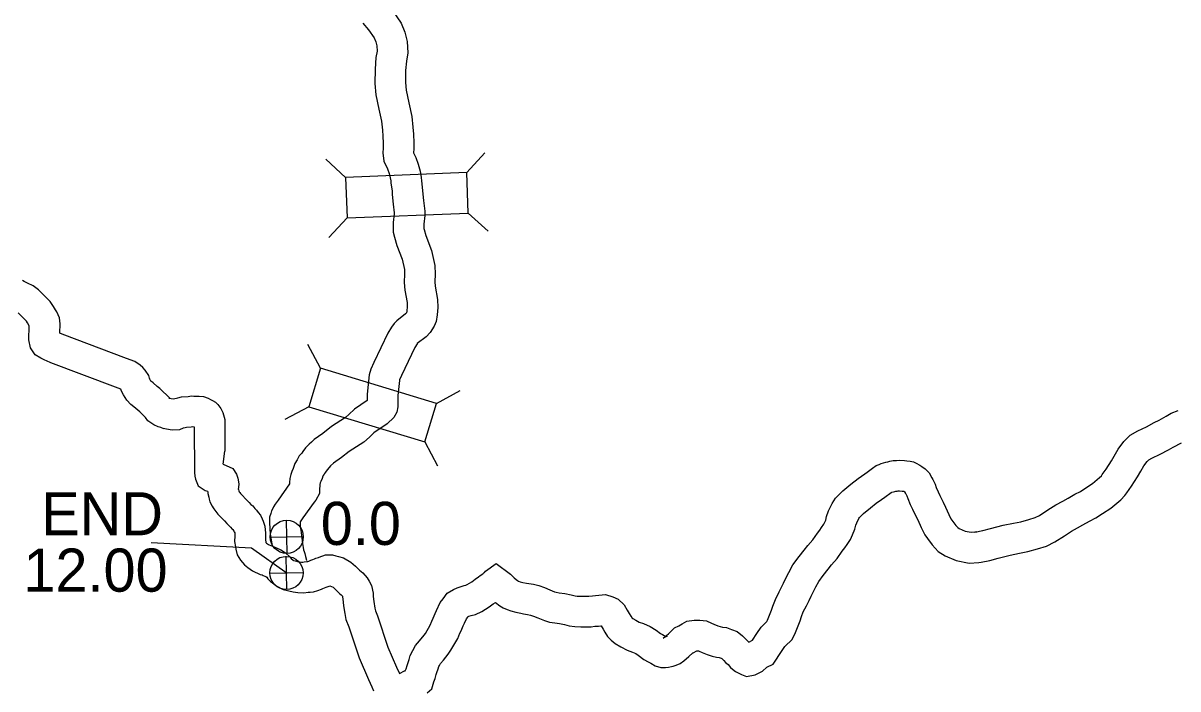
# Model space of a CAD drawing. Extents: x -939622 to -934245, y 1383184 to 1385301.
# Drawn here: x -935474.6 to -935440.64, y 1384308 to 1384327.58 of the extents above; entities that cross this region are included whole.
import ezdxf

# ---------------------------------------------------------------- set-up
doc = ezdxf.new("R2010")
doc.units = 0
for name, color, linetype in [('10', 7, 'Continuous'), ('15', 7, 'Continuous'), ('20', 7, 'Continuous'), ('25', 7, 'Continuous'), ('26', 7, 'Continuous')]:
    doc.layers.add(name, color=color, linetype=linetype)

msp = doc.modelspace()

# ---------------------------------------------------------------- linework, layer by layer
at = {"layer": '10'}
for points in [[(-935463.91, 1384328.15), (-935463.717, 1384327.919), (-935463.481, 1384327.576), (-935463.37, 1384327.31), (-935463.302, 1384327.039), (-935463.284, 1384326.703), (-935463.325, 1384326.453), (-935463.347, 1384326.18), (-935463.355, 1384325.833), (-935463.331, 1384325.603), (-935463.254, 1384325.23), (-935463.168, 1384324.832), (-935463.136, 1384324.514), (-935463.115, 1384324.312), (-935463.105, 1384324.055), (-935463.108, 1384323.862), (-935463.113, 1384323.785), (-935463.111, 1384323.764), (-935463.047, 1384323.628), (-935462.98, 1384323.427), (-935462.917, 1384323.223), (-935462.889, 1384323.036), (-935462.881, 1384322.937), (-935462.818, 1384322.358)], [(-935464.601, 1384327.574), (-935464.435, 1384327.374), (-935464.276, 1384327.144), (-935464.227, 1384327.025), (-935464.196, 1384326.904), (-935464.188, 1384326.753), (-935464.22, 1384326.562), (-935464.246, 1384326.226), (-935464.256, 1384325.797), (-935464.221, 1384325.465), (-935464.135, 1384325.045), (-935464.059, 1384324.692), (-935464.032, 1384324.423), (-935464.014, 1384324.248), (-935464.005, 1384324.043), (-935464.007, 1384323.9), (-935464.017, 1384323.759), (-935463.985, 1384323.512), (-935463.885, 1384323.294), (-935463.836, 1384323.15), (-935463.797, 1384323.022), (-935463.784, 1384322.934), (-935463.779, 1384322.883), (-935463.744, 1384322.631), (-935463.739, 1384322.536), (-935463.711, 1384322.249)], [(-935462.818, 1384322.358), (-935462.78, 1384322.05), (-935462.78, 1384321.917), (-935462.811, 1384321.663), (-935462.81, 1384321.532), (-935462.805, 1384321.509), (-935462.749, 1384321.327), (-935462.587, 1384320.891), (-935462.485, 1384320.447), (-935462.479, 1384320.194), (-935462.488, 1384319.963), (-935462.479, 1384319.843), (-935462.406, 1384319.452), (-935462.402, 1384319.212), (-935462.418, 1384318.996), (-935462.453, 1384318.799), (-935462.504, 1384318.662), (-935462.622, 1384318.482), (-935462.747, 1384318.354), (-935463.007, 1384318.149), (-935463.01, 1384318.146), (-935463.012, 1384318.143), (-935463.072, 1384318.037), (-935463.467, 1384317.21)], [(-935463.711, 1384322.249), (-935463.68, 1384321.993), (-935463.68, 1384321.97), (-935463.712, 1384321.714), (-935463.709, 1384321.431), (-935463.676, 1384321.281), (-935463.602, 1384321.038), (-935463.451, 1384320.632), (-935463.383, 1384320.334), (-935463.379, 1384320.2), (-935463.389, 1384319.948), (-935463.373, 1384319.727), (-935463.304, 1384319.36), (-935463.302, 1384319.238), (-935463.312, 1384319.109), (-935463.321, 1384319.056), (-935463.327, 1384319.048), (-935463.35, 1384319.025), (-935463.603, 1384318.825), (-935463.689, 1384318.74), (-935463.766, 1384318.638), (-935463.871, 1384318.454), (-935464.279, 1384317.597)], [(-935464.281, 1384317.592), (-935464.373, 1384317.394), (-935464.419, 1384317.228), (-935464.478, 1384316.662), (-935464.476, 1384316.482), (-935464.852, 1384316.224), (-935465.014, 1384316.067), (-935465.117, 1384315.98), (-935465.529, 1384315.711), (-935465.786, 1384315.509)], [(-935463.465, 1384317.214), (-935463.525, 1384317.084), (-935463.531, 1384317.061), (-935463.578, 1384316.621), (-935463.573, 1384316.293), (-935463.607, 1384316.138), (-935463.691, 1384315.978), (-935463.889, 1384315.793), (-935464.28, 1384315.525), (-935464.409, 1384315.4), (-935464.579, 1384315.256), (-935465.004, 1384314.979), (-935465.229, 1384314.802)], [(-935465.786, 1384315.509), (-935466.035, 1384315.334), (-935466.119, 1384315.256), (-935466.184, 1384315.196), (-935466.289, 1384315.087), (-935466.372, 1384314.973), (-935466.404, 1384314.931), (-935466.476, 1384314.846), (-935466.518, 1384314.774), (-935466.541, 1384314.736), (-935466.608, 1384314.62), (-935466.644, 1384314.504), (-935466.656, 1384314.478), (-935466.697, 1384314.392), (-935466.728, 1384314.297), (-935466.755, 1384314.181), (-935466.765, 1384314.07), (-935466.767, 1384314.022), (-935467.095, 1384313.551), (-935467.185, 1384313.431), (-935467.232, 1384313.347), (-935467.244, 1384313.325), (-935467.289, 1384313.237), (-935467.314, 1384313.159), (-935467.346, 1384313.042), (-935467.351, 1384312.892), (-935467.343, 1384312.7), (-935467.327, 1384312.548), (-935467.276, 1384312.207)], [(-935465.229, 1384314.802), (-935465.468, 1384314.632), (-935465.554, 1384314.553), (-935465.599, 1384314.506), (-935465.651, 1384314.434), (-935465.7, 1384314.371), (-935465.737, 1384314.326), (-935465.746, 1384314.312), (-935465.768, 1384314.275), (-935465.779, 1384314.256), (-935465.801, 1384314.184), (-935465.839, 1384314.1), (-935465.859, 1384314.057), (-935465.86, 1384314.054), (-935465.864, 1384314.037), (-935465.866, 1384314.015), (-935465.868, 1384313.971), (-935465.876, 1384313.877), (-935465.879, 1384313.859), (-935465.883, 1384313.738), (-935465.987, 1384313.548), (-935466.041, 1384313.49), (-935466.366, 1384313.023), (-935466.429, 1384312.939), (-935466.444, 1384312.912), (-935466.448, 1384312.904), (-935466.45, 1384312.901), (-935466.45, 1384312.894), (-935466.445, 1384312.767), (-935466.434, 1384312.663), (-935466.376, 1384312.275), (-935466.363, 1384312.156), (-935466.351, 1384312.09), (-935466.335, 1384312.036), (-935466.31, 1384311.976), (-935466.289, 1384311.889), (-935466.259, 1384311.784), (-935466.259, 1384311.769)]]:
    msp.add_lwpolyline(points, dxfattribs=at)
at = {"layer": '15'}
for p, q in [((-935446.546, 1384312.612), (-935446.609, 1384312.603)), ((-935446.487, 1384311.714), (-935446.424, 1384311.723)), ((-935455.659, 1384309.548), (-935455.776, 1384309.492)), ((-935455.388, 1384308.69), (-935455.271, 1384308.747))]:
    msp.add_line(p, q, dxfattribs=at)
for points in [[(-935470.286, 1384316.546), (-935470.575, 1384316.827), (-935470.654, 1384316.887), (-935470.776, 1384316.995), (-935470.825, 1384317.032), (-935470.836, 1384317.043), (-935470.861, 1384317.081), (-935470.872, 1384317.105), (-935470.882, 1384317.134), (-935470.904, 1384317.208), (-935471.007, 1384317.372), (-935471.073, 1384317.451), (-935471.15, 1384317.517), (-935471.313, 1384317.621), (-935471.559, 1384317.712), (-935473.449, 1384318.425), (-935473.519, 1384318.453), (-935473.511, 1384318.735), (-935473.522, 1384318.912), (-935473.607, 1384319.085), (-935473.645, 1384319.143), (-935473.7, 1384319.24), (-935473.798, 1384319.386), (-935474.149, 1384319.735), (-935474.303, 1384319.851), (-935474.464, 1384319.928), (-935474.511, 1384319.951), (-935474.562, 1384319.98), (-935474.618, 1384320.002)], [(-935470.459, 1384315.649), (-935470.542, 1384315.681), (-935470.626, 1384315.705), (-935470.755, 1384315.764), (-935470.926, 1384315.882), (-935470.995, 1384315.98), (-935471.164, 1384316.144), (-935471.224, 1384316.19), (-935471.344, 1384316.296), (-935471.429, 1384316.359), (-935471.546, 1384316.484), (-935471.649, 1384316.642), (-935471.693, 1384316.735), (-935471.713, 1384316.78), (-935471.723, 1384316.813), (-935471.875, 1384316.869), (-935473.777, 1384317.587), (-935473.91, 1384317.641), (-935473.962, 1384317.666), (-935474.077, 1384317.723), (-935474.238, 1384317.817), (-935474.379, 1384318.023), (-935474.425, 1384318.265), (-935474.414, 1384318.674), (-935474.465, 1384318.766), (-935474.495, 1384318.81), (-935474.74, 1384319.053)], [(-935470.311, 1384316.549), (-935470.176, 1384316.522), (-935470.051, 1384316.556), (-935469.934, 1384316.585), (-935469.742, 1384316.599), (-935469.645, 1384316.611), (-935469.573, 1384316.608), (-935469.499, 1384316.604), (-935469.465, 1384316.602), (-935469.416, 1384316.604), (-935469.29, 1384316.591), (-935469.156, 1384316.544), (-935469.088, 1384316.51), (-935469.086, 1384316.509), (-935469.023, 1384316.48), (-935468.941, 1384316.426), (-935468.866, 1384316.356), (-935468.782, 1384316.241), (-935468.763, 1384316.203), (-935468.721, 1384316.126), (-935468.662, 1384315.914), (-935468.662, 1384314.987)], [(-935446.609, 1384312.603), (-935446.372, 1384312.653), (-935446.148, 1384312.711), (-935445.773, 1384312.809), (-935445.472, 1384312.868), (-935445.253, 1384312.913), (-935445.016, 1384312.978), (-935444.837, 1384313.033), (-935444.703, 1384313.1), (-935444.459, 1384313.258), (-935444.226, 1384313.406), (-935444.023, 1384313.521), (-935443.865, 1384313.604), (-935443.666, 1384313.719), (-935443.504, 1384313.802), (-935443.347, 1384313.908), (-935443.143, 1384314.04), (-935442.937, 1384314.21), (-935442.885, 1384314.265), (-935442.86, 1384314.298), (-935442.746, 1384314.459), (-935442.591, 1384314.699), (-935442.509, 1384314.844), (-935442.393, 1384315.043), (-935442.227, 1384315.275), (-935442.038, 1384315.46), (-935441.809, 1384315.588), (-935441.556, 1384315.705), (-935441.331, 1384315.827), (-935441.19, 1384315.898), (-935440.978, 1384316.014), (-935440.83, 1384316.103), (-935440.625, 1384316.182)], [(-935470.487, 1384315.667), (-935470.218, 1384315.613), (-935469.99, 1384315.628), (-935469.877, 1384315.671), (-935469.827, 1384315.685), (-935469.794, 1384315.693), (-935469.652, 1384315.703), (-935469.611, 1384315.708), (-935469.562, 1384315.706), (-935469.561, 1384314.364), (-935469.543, 1384314.252), (-935469.526, 1384314.159), (-935469.446, 1384313.969), (-935469.245, 1384313.83), (-935469.17, 1384313.811)], [(-935446.424, 1384311.723), (-935446.167, 1384311.776), (-935445.922, 1384311.84), (-935445.572, 1384311.932), (-935445.295, 1384311.986), (-935445.044, 1384312.037), (-935444.765, 1384312.113), (-935444.5, 1384312.196), (-935444.256, 1384312.318), (-935443.974, 1384312.499), (-935443.763, 1384312.634), (-935443.59, 1384312.732), (-935443.43, 1384312.817), (-935443.236, 1384312.928), (-935443.045, 1384313.027), (-935442.851, 1384313.157), (-935442.611, 1384313.313), (-935442.317, 1384313.554), (-935442.196, 1384313.685), (-935442.136, 1384313.764), (-935442, 1384313.955), (-935441.821, 1384314.233), (-935441.729, 1384314.396), (-935441.637, 1384314.553), (-935441.542, 1384314.686), (-935441.494, 1384314.733), (-935441.4, 1384314.786), (-935441.152, 1384314.899), (-935440.913, 1384315.03), (-935440.771, 1384315.102), (-935440.531, 1384315.232)], [(-935468.711, 1384314.606), (-935468.662, 1384314.987)], [(-935468.711, 1384314.606), (-935468.431, 1384314.475), (-935468.324, 1384314.312), (-935468.279, 1384314.191), (-935468.257, 1384314.03), (-935468.266, 1384313.914), (-935468.268, 1384313.869), (-935468.268, 1384313.866), (-935468.266, 1384313.857), (-935468.255, 1384313.819), (-935468.239, 1384313.796), (-935468.227, 1384313.774), (-935468.207, 1384313.745), (-935468.164, 1384313.707), (-935468.032, 1384313.567), (-935467.946, 1384313.481), (-935467.895, 1384313.423), (-935467.844, 1384313.376), (-935467.784, 1384313.304), (-935467.733, 1384313.253), (-935467.683, 1384313.179), (-935467.62, 1384313.106), (-935467.57, 1384312.994), (-935467.532, 1384312.93), (-935467.487, 1384312.778), (-935467.466, 1384312.579), (-935467.466, 1384312.462), (-935467.473, 1384312.375), (-935467.463, 1384312.314), (-935467.461, 1384312.302), (-935467.438, 1384312.284), (-935467.384, 1384312.244), (-935467.359, 1384312.232), (-935467.21, 1384312.172), (-935467.122, 1384312.138), (-935467.014, 1384312.084), (-935466.94, 1384312.037), (-935466.877, 1384311.996), (-935466.754, 1384311.882), (-935466.715, 1384311.826), (-935466.65, 1384311.777), (-935466.641, 1384311.772), (-935466.597, 1384311.764), (-935466.484, 1384311.737), (-935466.412, 1384311.726), (-935466.375, 1384311.723), (-935466.332, 1384311.729), (-935466.248, 1384311.739), (-935466.219, 1384311.742), (-935466.195, 1384311.752), (-935466.136, 1384311.782), (-935466.073, 1384311.804), (-935466.032, 1384311.817), (-935465.99, 1384311.839), (-935465.909, 1384311.864), (-935465.889, 1384311.869), (-935465.706, 1384311.939), (-935465.595, 1384311.943), (-935465.493, 1384311.937), (-935465.403, 1384311.911), (-935465.356, 1384311.896), (-935465.324, 1384311.886), (-935465.174, 1384311.847), (-935464.956, 1384311.719), (-935464.823, 1384311.604), (-935464.736, 1384311.518), (-935464.7, 1384311.484), (-935464.602, 1384311.405), (-935464.481, 1384311.258), (-935464.421, 1384311.169), (-935464.353, 1384311.033), (-935464.303, 1384310.809), (-935464.3, 1384310.715), (-935464.284, 1384310.567), (-935464.248, 1384310.373), (-935464.234, 1384310.291), (-935464.17, 1384310.14), (-935463.871, 1384309.225), (-935463.613, 1384308.633), (-935463.532, 1384308.453)], [(-935455.776, 1384309.492), (-935455.712, 1384309.535), (-935455.619, 1384309.615), (-935455.435, 1384309.79), (-935455.313, 1384309.854), (-935455.214, 1384309.908), (-935455.074, 1384309.985), (-935454.863, 1384310.021), (-935454.693, 1384310.015), (-935454.497, 1384309.999), (-935454.35, 1384309.928), (-935454.281, 1384309.901), (-935454.169, 1384309.852), (-935454.099, 1384309.831), (-935454.032, 1384309.815), (-935453.912, 1384309.797), (-935453.764, 1384309.745), (-935453.594, 1384309.684), (-935453.444, 1384309.556), (-935453.332, 1384309.449), (-935453.303, 1384309.416), (-935453.255, 1384309.375), (-935453.15, 1384309.427), (-935453.019, 1384309.623), (-935452.892, 1384309.815), (-935452.724, 1384309.981), (-935452.709, 1384310.013), (-935452.591, 1384310.307), (-935452.551, 1384310.427), (-935452.474, 1384310.626), (-935452.362, 1384310.846), (-935452.29, 1384310.991), (-935452.232, 1384311.109), (-935452.175, 1384311.23), (-935452.081, 1384311.416), (-935451.962, 1384311.641), (-935451.775, 1384311.887), (-935451.625, 1384312.072), (-935451.516, 1384312.213), (-935451.37, 1384312.383), (-935451.232, 1384312.578), (-935451.163, 1384312.667), (-935451.116, 1384312.738), (-935451.047, 1384312.845), (-935451.019, 1384312.9), (-935450.994, 1384312.959), (-935450.97, 1384313.069), (-935450.909, 1384313.229), (-935450.805, 1384313.451), (-935450.701, 1384313.606), (-935450.489, 1384313.816), (-935450.254, 1384314.017), (-935450.043, 1384314.186), (-935449.847, 1384314.316), (-935449.771, 1384314.366), (-935449.612, 1384314.486), (-935449.507, 1384314.567), (-935449.419, 1384314.598), (-935449.36, 1384314.624), (-935449.294, 1384314.642), (-935449.229, 1384314.662), (-935449.168, 1384314.676), (-935449.11, 1384314.69), (-935449.005, 1384314.708), (-935448.915, 1384314.715), (-935448.816, 1384314.719), (-935448.673, 1384314.713), (-935448.604, 1384314.705), (-935448.507, 1384314.696), (-935448.413, 1384314.671), (-935448.328, 1384314.636), (-935448.224, 1384314.579), (-935448.164, 1384314.538), (-935448.072, 1384314.472), (-935447.953, 1384314.349), (-935447.869, 1384314.204), (-935447.838, 1384314.153), (-935447.774, 1384314.012), (-935447.74, 1384313.917), (-935447.687, 1384313.787), (-935447.636, 1384313.681), (-935447.54, 1384313.491), (-935447.471, 1384313.344), (-935447.372, 1384313.127), (-935447.31, 1384312.997), (-935447.282, 1384312.96), (-935447.166, 1384312.803), (-935447.108, 1384312.739), (-935447.067, 1384312.714), (-935446.89, 1384312.638), (-935446.713, 1384312.601), (-935446.546, 1384312.612)], [(-935455.271, 1384308.747), (-935455.166, 1384308.818), (-935455.015, 1384308.946), (-935454.904, 1384309.053), (-935454.89, 1384309.06), (-935454.784, 1384309.117), (-935454.783, 1384309.118), (-935454.746, 1384309.116), (-935454.737, 1384309.115), (-935454.712, 1384309.103), (-935454.628, 1384309.07), (-935454.478, 1384309.004), (-935454.33, 1384308.961), (-935454.203, 1384308.93), (-935454.13, 1384308.92), (-935454.065, 1384308.897), (-935454.052, 1384308.892), (-935454.047, 1384308.888), (-935453.985, 1384308.828), (-935453.938, 1384308.774), (-935453.864, 1384308.712), (-935453.79, 1384308.626), (-935453.733, 1384308.578), (-935453.648, 1384308.505), (-935453.471, 1384308.418), (-935453.32, 1384308.363), (-935453.064, 1384308.413), (-935452.85, 1384308.514), (-935452.725, 1384308.633), (-935452.535, 1384308.728), (-935452.269, 1384309.124), (-935452.193, 1384309.24), (-935451.979, 1384309.451), (-935451.884, 1384309.652), (-935451.745, 1384309.998), (-935451.704, 1384310.122), (-935451.651, 1384310.258), (-935451.557, 1384310.443), (-935451.484, 1384310.592), (-935451.42, 1384310.719), (-935451.366, 1384310.837), (-935451.282, 1384311.001), (-935451.2, 1384311.156), (-935451.067, 1384311.331), (-935450.92, 1384311.513), (-935450.818, 1384311.644), (-935450.66, 1384311.829), (-935450.508, 1384312.042), (-935450.429, 1384312.145), (-935450.362, 1384312.247), (-935450.267, 1384312.393), (-935450.201, 1384312.522), (-935450.132, 1384312.689), (-935450.106, 1384312.809), (-935450.08, 1384312.876), (-935450.018, 1384313.009), (-935450.003, 1384313.032), (-935449.88, 1384313.154), (-935449.68, 1384313.324), (-935449.512, 1384313.459), (-935449.352, 1384313.565), (-935449.252, 1384313.63), (-935449.07, 1384313.768), (-935449.056, 1384313.775), (-935449.044, 1384313.778), (-935448.996, 1384313.792), (-935448.962, 1384313.8), (-935448.931, 1384313.808), (-935448.893, 1384313.814), (-935448.858, 1384313.817), (-935448.818, 1384313.819), (-935448.745, 1384313.815), (-935448.7, 1384313.81), (-935448.692, 1384313.809), (-935448.682, 1384313.802), (-935448.672, 1384313.795), (-935448.644, 1384313.747), (-935448.636, 1384313.734), (-935448.609, 1384313.674), (-935448.581, 1384313.596), (-935448.509, 1384313.419), (-935448.443, 1384313.283), (-935448.349, 1384313.097), (-935448.288, 1384312.966), (-935448.188, 1384312.747), (-935448.081, 1384312.523), (-935448.001, 1384312.419), (-935447.863, 1384312.232), (-935447.689, 1384312.04), (-935447.484, 1384311.913), (-935447.161, 1384311.775), (-935446.775, 1384311.695), (-935446.487, 1384311.714)], [(-935469.166, 1384313.799), (-935469.164, 1384313.742), (-935469.137, 1384313.632), (-935469.122, 1384313.578), (-935469.101, 1384313.495), (-935469.039, 1384313.37), (-935469.005, 1384313.32), (-935468.991, 1384313.296), (-935468.932, 1384313.211), (-935468.871, 1384313.131), (-935468.791, 1384313.06), (-935468.678, 1384312.94), (-935468.601, 1384312.864), (-935468.539, 1384312.793), (-935468.497, 1384312.754), (-935468.45, 1384312.698), (-935468.432, 1384312.68), (-935468.399, 1384312.631), (-935468.387, 1384312.617), (-935468.372, 1384312.582), (-935468.366, 1384312.532), (-935468.366, 1384312.498), (-935468.379, 1384312.332), (-935468.351, 1384312.172), (-935468.341, 1384312.101), (-935468.301, 1384311.936), (-935468.203, 1384311.778), (-935468.085, 1384311.648), (-935467.985, 1384311.569), (-935467.854, 1384311.472), (-935467.626, 1384311.36), (-935467.567, 1384311.346), (-935467.539, 1384311.335), (-935467.486, 1384311.314), (-935467.46, 1384311.301), (-935467.433, 1384311.284), (-935467.4, 1384311.236), (-935467.318, 1384311.153), (-935467.261, 1384311.111), (-935467.139, 1384311.018), (-935466.947, 1384310.915), (-935466.786, 1384310.883), (-935466.657, 1384310.853), (-935466.517, 1384310.831), (-935466.344, 1384310.818), (-935466.213, 1384310.837), (-935466.154, 1384310.844), (-935466.052, 1384310.853), (-935465.93, 1384310.889), (-935465.821, 1384310.931), (-935465.78, 1384310.953), (-935465.682, 1384310.985), (-935465.652, 1384311.001), (-935465.595, 1384311.016), (-935465.577, 1384311.022), (-935465.523, 1384311.008), (-935465.482, 1384310.984), (-935465.435, 1384310.944), (-935465.36, 1384310.868), (-935465.29, 1384310.803), (-935465.239, 1384310.763), (-935465.206, 1384310.722), (-935465.2, 1384310.693), (-935465.198, 1384310.649), (-935465.175, 1384310.438), (-935465.134, 1384310.214), (-935465.102, 1384310.034), (-935465.014, 1384309.824), (-935464.713, 1384308.905), (-935464.436, 1384308.268), (-935464.339, 1384308.054), (-935464.29, 1384307.935)], [(-935463.532, 1384308.453), (-935463.382, 1384308.524), (-935463.356, 1384308.531), (-935463.335, 1384308.586), (-935463.306, 1384308.686), (-935463.277, 1384308.775), (-935463.246, 1384308.858), (-935463.213, 1384308.979), (-935463.14, 1384309.125), (-935463.052, 1384309.27), (-935462.936, 1384309.411), (-935462.806, 1384309.572), (-935462.767, 1384309.625), (-935462.624, 1384309.874), (-935462.578, 1384309.987), (-935462.539, 1384310.073), (-935462.476, 1384310.217), (-935462.438, 1384310.301), (-935462.33, 1384310.532), (-935462.245, 1384310.641), (-935462.126, 1384310.811), (-935461.938, 1384310.915), (-935461.828, 1384310.972), (-935461.625, 1384311.034), (-935461.576, 1384311.043), (-935461.536, 1384311.063), (-935461.471, 1384311.101), (-935461.404, 1384311.145), (-935461.298, 1384311.224), (-935461.204, 1384311.289), (-935461.154, 1384311.327), (-935461.08, 1384311.378), (-935461.035, 1384311.415), (-935461.03, 1384311.418), (-935460.995, 1384311.456), (-935460.684, 1384311.682), (-935460.259, 1384311.37), (-935460.153, 1384311.267), (-935460.1, 1384311.212), (-935460.06, 1384311.182), (-935460.056, 1384311.179), (-935460.031, 1384311.168), (-935459.977, 1384311.149), (-935459.898, 1384311.127), (-935459.794, 1384311.106), (-935459.727, 1384311.095), (-935459.588, 1384311.071), (-935459.43, 1384311.035), (-935459.261, 1384310.978), (-935459.111, 1384310.912), (-935458.972, 1384310.855), (-935458.919, 1384310.84), (-935458.828, 1384310.825), (-935458.669, 1384310.803), (-935458.477, 1384310.763), (-935458.366, 1384310.735), (-935458.302, 1384310.726), (-935458.179, 1384310.723), (-935458.057, 1384310.722), (-935457.957, 1384310.722), (-935457.853, 1384310.737), (-935457.759, 1384310.738), (-935457.663, 1384310.755), (-935457.472, 1384310.769), (-935457.251, 1384310.707), (-935457.1, 1384310.631), (-935456.924, 1384310.468), (-935456.828, 1384310.31), (-935456.771, 1384310.212), (-935456.724, 1384310.136), (-935456.695, 1384310.091), (-935456.69, 1384310.085), (-935456.668, 1384310.067), (-935456.58, 1384310.014), (-935456.48, 1384309.962), (-935456.349, 1384309.918), (-935456.153, 1384309.832), (-935455.983, 1384309.722), (-935455.856, 1384309.623), (-935455.797, 1384309.593), (-935455.694, 1384309.538), (-935455.693, 1384309.537), (-935455.659, 1384309.548)], [(-935462.713, 1384307.881), (-935462.577, 1384308.001), (-935462.519, 1384308.201), (-935462.481, 1384308.301), (-935462.446, 1384308.42), (-935462.428, 1384308.477), (-935462.388, 1384308.583), (-935462.368, 1384308.657), (-935462.352, 1384308.688), (-935462.317, 1384308.747), (-935462.238, 1384308.842), (-935462.094, 1384309.022), (-935462.013, 1384309.13), (-935461.813, 1384309.478), (-935461.75, 1384309.633), (-935461.717, 1384309.706), (-935461.654, 1384309.85), (-935461.62, 1384309.925), (-935461.557, 1384310.061), (-935461.521, 1384310.107), (-935461.51, 1384310.123), (-935461.484, 1384310.136), (-935461.415, 1384310.157), (-935461.291, 1384310.179), (-935461.108, 1384310.27), (-935460.996, 1384310.336), (-935460.888, 1384310.407), (-935460.772, 1384310.493), (-935460.704, 1384310.54), (-935460.572, 1384310.441), (-935460.478, 1384310.381), (-935460.363, 1384310.331), (-935460.252, 1384310.291), (-935460.107, 1384310.25), (-935459.956, 1384310.221), (-935459.879, 1384310.208), (-935459.764, 1384310.188), (-935459.674, 1384310.167), (-935459.587, 1384310.138), (-935459.463, 1384310.083), (-935459.265, 1384310.003), (-935459.112, 1384309.96), (-935458.962, 1384309.936), (-935458.825, 1384309.916), (-935458.678, 1384309.885), (-935458.54, 1384309.851), (-935458.375, 1384309.827), (-935458.192, 1384309.823), (-935458.063, 1384309.822), (-935457.892, 1384309.821), (-935457.781, 1384309.838), (-935457.677, 1384309.839), (-935457.603, 1384309.852), (-935457.601, 1384309.85), (-935457.542, 1384309.748), (-935457.487, 1384309.66), (-935457.413, 1384309.541), (-935457.306, 1384309.425), (-935457.185, 1384309.328), (-935457.022, 1384309.229), (-935456.833, 1384309.131), (-935456.673, 1384309.078), (-935456.581, 1384309.037), (-935456.505, 1384308.988), (-935456.34, 1384308.859), (-935456.21, 1384308.794), (-935456.135, 1384308.753), (-935456.008, 1384308.679), (-935455.84, 1384308.63), (-935455.708, 1384308.628), (-935455.618, 1384308.632), (-935455.531, 1384308.651), (-935455.475, 1384308.662), (-935455.388, 1384308.69)]]:
    msp.add_lwpolyline(points, dxfattribs=at)
at = {"layer": '20'}
for p, q in [((-935461.551, 1384323.178), (-935461.014, 1384323.76)), ((-935465.113, 1384323.038), (-935465.694, 1384323.575)), ((-935461.504, 1384321.991), (-935460.923, 1384321.454)), ((-935465.066, 1384321.85), (-935465.603, 1384321.269)), ((-935465.853, 1384317.429), (-935466.226, 1384318.127)), ((-935462.442, 1384316.394), (-935461.744, 1384316.767)), ((-935466.198, 1384316.292), (-935466.896, 1384315.919)), ((-935462.787, 1384315.257), (-935462.414, 1384314.558))]:
    msp.add_line(p, q, dxfattribs=at)
for points in [[(-935465.066, 1384321.85), (-935461.504, 1384321.991), (-935461.551, 1384323.178), (-935465.113, 1384323.038)], [(-935462.442, 1384316.394), (-935465.853, 1384317.429), (-935466.198, 1384316.292), (-935462.787, 1384315.257)]]:
    msp.add_lwpolyline(points, close=True, dxfattribs=at)
at = {"layer": '25'}
msp.add_lwpolyline([(-935470.832, 1384312.301), (-935467.884, 1384312.141), (-935466.834, 1384311.396)], dxfattribs=at)
at = {"layer": '26'}
for p, q in [((-935466.833, 1384311.979), (-935466.855, 1384312.955)), ((-935467.332, 1384312.456), (-935466.356, 1384312.478)), ((-935466.84, 1384310.918), (-935466.863, 1384311.895)), ((-935467.34, 1384311.395), (-935466.363, 1384311.418))]:
    msp.add_line(p, q, dxfattribs=at)
for centre in [(-935466.844, 1384312.467), (-935466.852, 1384311.406)]:
    msp.add_circle(centre, 0.488, dxfattribs=at)

# ---------------------------------------------------------------- texts
at = {"layer": '25'}
for s, p in [('END', (-935474.061, 1384312.514)), ('0.0', (-935465.842, 1384312.23)), ('12.00', (-935474.588, 1384310.856))]:
    msp.add_text(s, height=1.2672, dxfattribs=at).set_placement(p)

doc.saveas('drawing.dxf')
